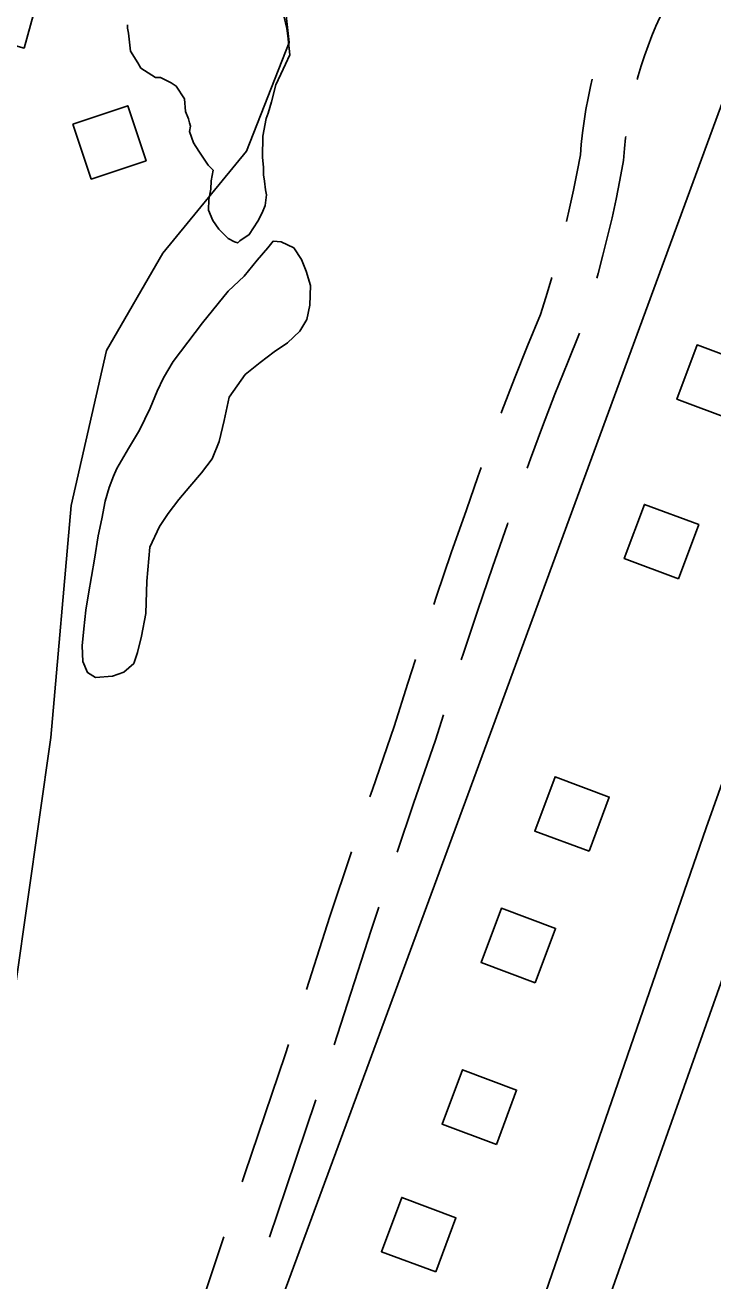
# Model space of a CAD drawing. Extents: x 3568792 to 3606828, y 529143 to 554785.
# Drawn here: x 3587161 to 3587636, y 538038 to 538905 of the extents above; entities that cross this region are included whole.
import ezdxf

# ---------------------------------------------------------------- set-up
doc = ezdxf.new("R2010")
doc.units = 0
for name, color, linetype in [('V-BLDG-OTLN', 7, 'Continuous'), ('V-ROAD-CNTR', 7, 'Continuous'), ('V-SITE-OTLN', 7, 'Continuous'), ('V-SITE-VEGE', 7, 'Continuous'), ('V-TOPO-SHOR', 7, 'Continuous')]:
    doc.layers.add(name, color=color, linetype=linetype)

msp = doc.modelspace()

# ---------------------------------------------------------------- linework, layer by layer
at = {"layer": 'V-BLDG-OTLN'}
for points in [[(3587121.71, 538899.78), (3587160.26, 538889.11), (3587170.93, 538927.66), (3587132.38, 538938.33)], [(3587193.92, 538836.55), (3587206.64, 538798.62), (3587244.56, 538811.34), (3587231.84, 538849.27)], [(3587648.75, 538632.62), (3587662.74, 538670.1), (3587625.26, 538684.09), (3587611.27, 538646.61)], [(3587612.34, 538522.59), (3587626.33, 538560.07), (3587588.86, 538574.06), (3587574.87, 538536.58)], [(3587550.59, 538334.47), (3587564.58, 538371.94), (3587527.1, 538385.93), (3587513.11, 538348.46)], [(3587513.47, 538243.7), (3587527.46, 538281.18), (3587489.99, 538295.17), (3587476, 538257.69)], [(3587486.53, 538132.14), (3587500.52, 538169.61), (3587463.05, 538183.6), (3587449.06, 538146.13)], [(3587444.62, 538044.02), (3587458.61, 538081.49), (3587421.13, 538095.48), (3587407.14, 538058.01)]]:
    msp.add_lwpolyline(points, close=True, dxfattribs=at)
at = {"layer": 'V-ROAD-CNTR'}
msp.add_line((3587443.34, 538504.87), (3587445.24, 538510.56), dxfattribs=at)
for points in [[(3587975.42, 539296.45), (3587816.14, 538869.47), (3587631.54, 538350.76), (3587498.89, 537967.11), (3587394.44, 537686.6), (3587275.58, 537362.74), (3587125.31, 536959.62)], [(3587166.6, 536937.15), (3587438.31, 537670.81), (3587746.48, 538538.49), (3587993.12, 539211.94)], [(3587583.79, 538867.35), (3587584.5, 538869.95), (3587586.6, 538876.94), (3587588.88, 538883.87), (3587591.35, 538890.75), (3587594, 538897.55), (3587596.82, 538904.29), (3587599.51, 538910.25), (3587605.48, 538919.93), (3587612.07, 538930.21), (3587618.84, 538940.36), (3587625.8, 538950.4), (3587629.46, 538955.48)], [(3587535.01, 538769.3), (3587537.18, 538778.54), (3587539.89, 538791.03), (3587542.41, 538803.55), (3587544.61, 538815.48), (3587545.18, 538822.59), (3587546.05, 538830.64), (3587547.12, 538838.66), (3587548.41, 538846.65), (3587549.91, 538854.6), (3587551.62, 538862.52), (3587552.85, 538867.59)], [(3587555.91, 538730.35), (3587556.77, 538733.38), (3587560.2, 538746.18), (3587563.42, 538759.03), (3587566.44, 538771.94), (3587569.25, 538784.89), (3587571.87, 538797.88), (3587574.39, 538811.54), (3587575.05, 538819.78), (3587575.83, 538827.04), (3587575.98, 538828.16)], [(3587489.84, 538637.01), (3587490.37, 538638.44), (3587499.07, 538660.98), (3587508.01, 538683.43), (3587516.93, 538705.14), (3587520.66, 538716.85), (3587524.36, 538729.08), (3587524.8, 538730.63)], [(3587507.75, 538598.99), (3587510.09, 538605.47), (3587518.42, 538627.8), (3587527, 538650.04), (3587535.82, 538672.18), (3587544.03, 538692.17)], [(3587445.27, 538510.65), (3587455.43, 538540.52), (3587465.8, 538570.33), (3587473.72, 538593.08), (3587476.03, 538599.47)], [(3587473.67, 538500.98), (3587483.8, 538530.76), (3587494.13, 538560.47), (3587494.41, 538561.28)], [(3587462.28, 538466.69), (3587463.76, 538471.23), (3587473.7, 538501.08)], [(3587399.24, 538372), (3587400.98, 538377.14), (3587415.96, 538420.66), (3587425.48, 538450.56), (3587430.79, 538466.88)], [(3587418.02, 538333.88), (3587429.37, 538367.45), (3587444.44, 538411.23), (3587449.98, 538428.63)], [(3587355.29, 538239.08), (3587371.57, 538289.42), (3587386.16, 538333.33), (3587386.42, 538334.11)], [(3587374.45, 538200.83), (3587400.08, 538280.07), (3587405.35, 538295.94)], [(3587310.97, 538106.28), (3587312.78, 538111.73), (3587340.7, 538193.95), (3587342.98, 538201.02)], [(3587329.86, 538068.13), (3587341.22, 538102.16), (3587361.83, 538162.88)], [(3587265.29, 537973.96), (3587284.46, 538026.86), (3587298.3, 538068.34)]]:
    msp.add_lwpolyline(points, dxfattribs=at)
at = {"layer": 'V-SITE-OTLN'}
for points in [[(3587849.25, 540455.58), (3587867.45, 540417.57), (3587857.64, 540395.12), (3587767.85, 540325.02), (3587770.69, 540270.3), (3587813.71, 540139.51), (3587869.04, 539957.6), (3587884.21, 539851.78), (3587879.66, 539695.4), (3587812.11, 539381.76), (3587698.21, 539002.92), (3587466.95, 538373.5), (3587249.58, 537785.31)], [(3587106.03, 537903.58), (3587178.8, 538413.17), (3587192.83, 538573.16), (3587217.28, 538680.19), (3587256.12, 538747.39), (3587313.87, 538818.04), (3587343.43, 538892.94), (3587338.51, 538936.37), (3587310.76, 538967.01), (3587246.91, 538981.29), (3587184.95, 538995.54), (3587116.98, 538989.16), (3586784.69, 538847.79), (3586782.97, 538857.24), (3586767.07, 538919.72), (3586777.68, 538989.28), (3586800.77, 539017.16), (3587093.42, 539155.44), (3587181.29, 539223.69), (3587239.11, 539298.1), (3587289.52, 539380.19)]]:
    msp.add_lwpolyline(points, dxfattribs=at)
at = {"layer": 'V-SITE-VEGE'}
msp.add_lwpolyline([(3587338.96, 538914.27), (3587341.75, 538902.66), (3587342.43, 538897.59), (3587343.76, 538884.55), (3587340.8, 538878.06), (3587339.33, 538874.46), (3587334.16, 538863.65), (3587331.16, 538852.1), (3587328.92, 538844.16), (3587327.44, 538840.55), (3587325.15, 538828.27), (3587325.02, 538813.8), (3587325.68, 538806.55), (3587325.63, 538801.49), (3587326.32, 538797.14), (3587326.99, 538791.34), (3587327.68, 538787.72), (3587326.89, 538780.49), (3587324.67, 538775.44), (3587321.73, 538769.68), (3587315.85, 538760.32), (3587309.3, 538756.04), (3587307.84, 538754.61), (3587305.67, 538755.35), (3587301.35, 538757.56), (3587294.9, 538764.14), (3587290.61, 538769.96), (3587287.78, 538777.23), (3587287.84, 538784.46), (3587289.36, 538791.68), (3587289.41, 538797.47), (3587290.92, 538804.7), (3587287.34, 538808.35), (3587280.91, 538817.82), (3587277.35, 538823.64), (3587274.52, 538831.62), (3587275.28, 538835.24), (3587274.58, 538837.41), (3587273.88, 538840.32), (3587271.75, 538845.4), (3587271.11, 538854.09), (3587265.4, 538862.83), (3587261.8, 538865.03), (3587254.6, 538868.71), (3587250.98, 538868.75), (3587240.91, 538875.35), (3587238.77, 538878.99), (3587233.77, 538887), (3587232.44, 538899.31), (3587231.75, 538902.94), (3587231.77, 538905.11)], dxfattribs=at)
at = {"layer": 'V-TOPO-SHOR'}
msp.add_lwpolyline([(3587224.41, 538598.77), (3587232.49, 538612.69), (3587239.89, 538625.31), (3587247.34, 538640.55), (3587252.11, 538652.23), (3587256.51, 538661.31), (3587263.24, 538672.63), (3587283.63, 538699.41), (3587301.32, 538721.34), (3587312.28, 538731.61), (3587321.29, 538742.57), (3587328.63, 538751.27), (3587332.3, 538755.78), (3587337.84, 538755.36), (3587346.6, 538751.29), (3587352.02, 538743.03), (3587355.15, 538735.14), (3587358.25, 538725.28), (3587357.7, 538711.56), (3587355.57, 538701.79), (3587350.86, 538693.7), (3587342.23, 538685.68), (3587332.97, 538679.3), (3587323.36, 538671.94), (3587313.09, 538663.62), (3587302.04, 538648.12), (3587298.5, 538631.84), (3587294.99, 538617.52), (3587290.21, 538605.51), (3587282.86, 538595.82), (3587274.86, 538586.48), (3587267.19, 538577.46), (3587259.84, 538567.78), (3587253.8, 538558.73), (3587247.02, 538544.47), (3587244.99, 538520.97), (3587244.29, 538498.76), (3587241.41, 538483.12), (3587238.6, 538471.73), (3587236.19, 538464.25), (3587229.22, 538458.16), (3587221.33, 538455.35), (3587209.56, 538454.57), (3587204.06, 538457.93), (3587200.92, 538465.5), (3587200.45, 538476.3), (3587201.62, 538488.04), (3587202.82, 538501.09), (3587204.65, 538512.17), (3587208.98, 538536.29), (3587211.53, 538552.26), (3587214.02, 538563.98), (3587216.19, 538576.36), (3587218.96, 538585.79), (3587222.03, 538593.58), (3587224.41, 538598.77)], dxfattribs=at)

doc.saveas('drawing.dxf')
